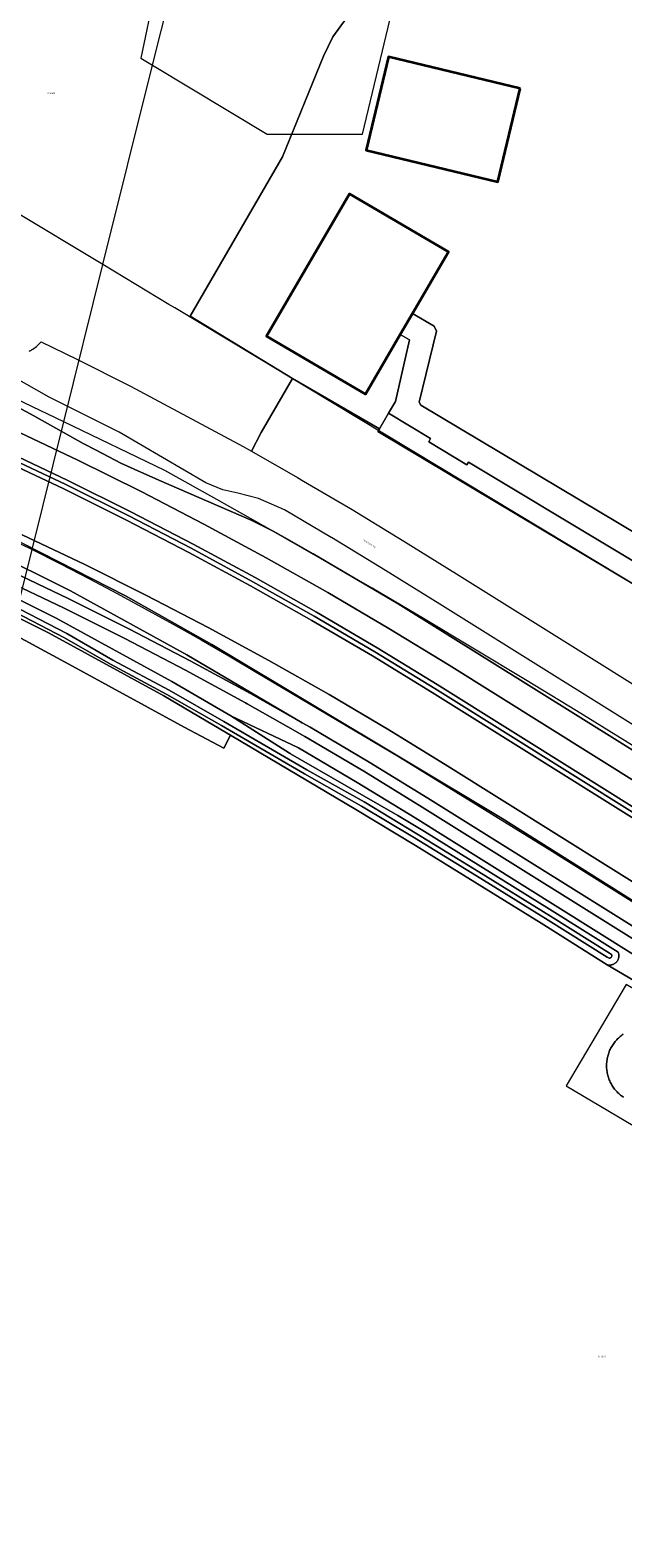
# Model space of a CAD drawing. Header units: metres. Extents: x 250001 to 257773, y 598992 to 609118.
# Tile 580 of 656: x 252521 to 252647, y 606788 to 607108. Entities that reach past the tile are written whole.
import ezdxf
from ezdxf.enums import TextEntityAlignment as Align
from ezdxf.lldxf.tags import DXFTag

# ---------------------------------------------------------------- set-up
doc = ezdxf.new("R2010")
doc.units = ezdxf.units.M
for name, color, linetype, lineweight in [('B-WE-GR-GRAS-GV', 252, 'Continuous', 13), ('B-WE-GR-GROENVOORZIENING-GV', 252, 'Continuous', 18), ('B-WE-GW-TALUD_KRUIN-G', 252, 'Continuous', 18), ('B-WE-IE-TERREINAFSCHEIDING_KUNSTMATIG_HEKWERK-G', 252, 'IE-TERREINAFSCHEIDING-KUNSTMATIG', 18), ('B-WE-KG-GRENS_PERCEEL-G', 150, 'KG-PERCEEL', 18), ('B-WE-KG-GRENS_PERCEEL-S', 150, 'Continuous', 25), ('B-WE-OG-BEBOUWING-GV', 1, 'Continuous', 35), ('B-WE-OG-TERREIN_ERF-GV', 7, 'Continuous', 18), ('B-WE-OG-TOPOGRAFIE-T18', 2, 'Continuous', 18), ('B-WE-OG-WATER-GV', 252, 'Continuous', 18), ('B-WE-OG-WATER_SLOOT-GV', 252, 'Continuous', 18), ('B-WE-VH-VERHARDING_BETONSTRAATSTEEN-GV', 252, 'Continuous', 18), ('B-WE-VH-VERHARDING_GESLOTEN-GV', 252, 'Continuous', 18), ('B-WE-VH-VERHARDING_OPEN-GV', 252, 'Continuous', 18), ('X-XX-AL-REFERENTIE-G', 7, 'Continuous', 18)]:
    doc.layers.add(name, color=color, linetype=linetype, lineweight=lineweight)
doc.styles.add('NLCS-ISO', font='NLCS-ISO.ttf')
doc.styles.add('NLCS-ISO-ANNOTATIEF-T18', font='NLCS-ISO.ttf', dxfattribs={"height": 1.8})
doc.styles.get("Standard").update_dxf_attribs({"font": 'NLCS-ISO.ttf'})
doc.linetypes.add('IE-TERREINAFSCHEIDING-KUNSTMATIG', pattern='A,4,[82,NLCS.shx,S=0.75,R=90,X=0,Y=0],4,-2', length=10)
tags = doc.linetypes.add('KG-PERCEEL', pattern='A,5.5,-2,["P",Standard,S=1.8,R=0,X=-0.5,Y=-0.9],-2,5.5,-2,[5,NLCS.SHX,S=0.75,R=0,X=0,Y=0],-2', length=19).pattern_tags.tags
tags[6] = DXFTag(74, 10)

# ---------------------------------------------------------------- blocks, each defined once
blk = doc.blocks.new('SKG-PERCEELNUMMER-SO')
at = {"style": 'NLCS-ISO', "oblique": 10, "flags": 1}
blk.add_attdef('GEMEENTECODE', text='', height=1.8, dxfattribs=at).set_placement((0, 2.6), align=Align.MIDDLE_CENTER)
at = {"style": 'NLCS-ISO', "oblique": 10}
blk.add_attdef('SECTIE', text='', height=1.8, dxfattribs=at).set_placement((-0.5, 0), align=Align.MIDDLE_RIGHT)
blk.add_attdef('PERCEELNUMMER', text='', height=1.8, dxfattribs=at).set_placement((0.5, 0), align=Align.MIDDLE_LEFT)
blk = doc.blocks.new('BS2021-132-Xref-KAD-20210617')
at = {"layer": 'B-WE-KG-GRENS_PERCEEL-G', "flags": 128}
for points in [[(252547.459, 607100.22), (252571.781, 607085.584), (252574.323, 607085.584), (252592.063, 607085.584), (252669.985, 607410.157)], [(252547.848, 607115.604), (252544.99, 607101.706), (252547.459, 607100.22)], [(252547.459, 607100.22), (252551.098, 607114.824)], [(252536.913, 607057.905), (252517.552, 607069.557), (252496.642, 607103.107)], [(252536.913, 607057.905), (252547.459, 607100.22)], [(252528.596, 607024.53), (252536.913, 607057.905)], [(252552.15, 607048.737), (252550.931, 607049.471), (252536.913, 607057.905)], [(253055.865, 606783.121), (252929.567, 606862.715), (252814.514, 606890.857), (252552.15, 607048.737)], [(252528.596, 607024.53), (252493.216, 607041.445)], [(252521.85, 606997.46), (252528.596, 607024.53)], [(253038.088, 606711.789), (253012.536, 606727.959), (252964.546, 606758.276), (252915.176, 606789.212), (252826.268, 606844.57), (252701.482, 606922.423), (252690.911, 606929.373), (252680.3, 606936.264), (252669.652, 606943.096), (252658.965, 606949.868), (252648.241, 606956.58), (252637.479, 606963.231), (252626.68, 606969.823), (252615.845, 606976.354), (252604.973, 606982.825), (252594.065, 606989.234), (252583.122, 606995.582), (252572.143, 607001.87), (252561.129, 607008.095), (252550.081, 607014.259), (252528.596, 607024.53)], [(252507.8, 607004.266), (252512.5, 607002.031), (252517.183, 606999.762), (252521.85, 606997.46)], [(252609.183, 606675.668), (252460.99, 606753.25), (252521.85, 606997.46)], [(252521.85, 606997.46), (252527.907, 606994.408), (252533.936, 606991.299), (252539.934, 606988.133), (252545.903, 606984.91), (252551.841, 606981.631), (252557.747, 606978.297), (252563.622, 606974.907), (252569.465, 606971.461)], [(252569.465, 606971.461), (252600.017, 606953.348), (252631.252, 606934.113), (252666.383, 606912.11), (252727.699, 606873.377), (252805.92, 606823.649), (253030.989, 606683.304)]]:
    blk.add_lwpolyline(points, dxfattribs=at)
blk.add_lwpolyline([(252635.304, 606883.67), (252656.829, 606870.954), (252669.544, 606892.48), (252648.019, 606905.195)], close=True, dxfattribs=at)
at = {"layer": 'B-WE-KG-GRENS_PERCEEL-S', "xscale": 0.2, "yscale": 0.2, "zscale": 0.2}
for p, values in [((252525.495, 607094.297), {'PERCEELNUMMER': '3625', 'SECTIE': 'A'}), ((252642.455, 606826.274), {'PERCEELNUMMER': '3827', 'SECTIE': 'A'})]:
    blk.add_blockref('SKG-PERCEELNUMMER-SO', p, dxfattribs=at).add_auto_attribs(values)
blk = doc.blocks.new('BS2021-132-Xref-BGT-GRIJS-20210617-aangepast')
at = {"layer": 'B-WE-GR-GRAS-GV', "flags": 128}
for points in [[(252518.012, 607022.879), (252531.58, 607016.436), (252545.034, 607009.757), (252558.369, 607002.845), (252571.581, 606995.701), (252584.667, 606988.328), (252597.621, 606980.727), (252610.442, 606972.901), (252837.082, 606831.234), (252838.679, 606830.236), (252838.74, 606830.198), (252912.037, 606784.382)], [(252915.141, 606789.215), (252818.434, 606849.511), (252599.604, 606985.95), (252581.572, 606996.572), (252575.504, 607000), (252573.093, 607001.355), (252568.367, 607003.716), (252557.277, 607008.496), (252548.799, 607012.191), (252543.527, 607014.541), (252540.732, 607015.758), (252535.498, 607018.517), (252532.743, 607019.962), (252522.224, 607025.798), (252500.088, 607037.767)], [(252515.967, 607018.533), (252529.463, 607012.125), (252542.845, 607005.483), (252556.109, 606998.608), (252569.251, 606991.503), (252582.267, 606984.169), (252595.153, 606976.609), (252607.905, 606968.826), (252835.86, 606826.338), (252837.634, 606825.229), (252909.442, 606780.343)], [(252912.037, 606784.382), (252838.74, 606830.198), (252838.679, 606830.236), (252837.082, 606831.234), (252610.442, 606972.901), (252597.621, 606980.727), (252584.667, 606988.328), (252571.581, 606995.701), (252558.369, 607002.845), (252545.034, 607009.757), (252531.58, 607016.436), (252518.012, 607022.879)], [(252519.781, 607000.601), (252533.044, 606994.272), (252546.194, 606987.713), (252559.228, 606980.925), (252572.142, 606973.912), (252584.931, 606966.673), (252597.592, 606959.213), (252610.121, 606951.533), (252829.374, 606814.483), (252830.464, 606818.174), (252853.94, 606808.873), (252868.058, 606803.133), (252870.913, 606801.752), (252837.173, 606823.158), (252835.351, 606824.297), (252835.075, 606824.47), (252606.848, 606967.129), (252594.125, 606974.894), (252581.269, 606982.436), (252568.284, 606989.752), (252555.173, 606996.841), (252541.94, 607003.7), (252528.589, 607010.327), (252515.124, 607016.72)], [(252515.124, 607016.72), (252528.589, 607010.327), (252541.94, 607003.7), (252555.173, 606996.841), (252568.284, 606989.752), (252581.269, 606982.436), (252594.125, 606974.894), (252606.848, 606967.129), (252835.075, 606824.47), (252835.351, 606824.297), (252837.173, 606823.158), (252870.913, 606801.752), (252869.706, 606801.759), (252874.422, 606799.094), (252878.693, 606796.633)], [(252908.901, 606779.502), (252837.404, 606824.193), (252835.605, 606825.318), (252607.376, 606967.978), (252594.639, 606975.752), (252581.768, 606983.303), (252568.767, 606990.628), (252555.64, 606997.725), (252542.392, 607004.592), (252529.026, 607011.226), (252515.546, 607017.627)], [(252515.546, 607017.627), (252529.026, 607011.226), (252542.392, 607004.592), (252555.64, 606997.725), (252568.767, 606990.628), (252581.768, 606983.303), (252594.639, 606975.752), (252607.376, 606967.978), (252835.605, 606825.318), (252837.404, 606824.193), (252908.901, 606779.502)], [(252909.442, 606780.343), (252837.634, 606825.229), (252835.86, 606826.338), (252607.905, 606968.826), (252595.153, 606976.609), (252582.267, 606984.169), (252569.251, 606991.503), (252556.109, 606998.608), (252542.845, 607005.483), (252529.463, 607012.125), (252515.967, 607018.533)], [(252520.332, 606998.56), (252541.702, 606987.623), (252560.016, 606977.31), (252581.798, 606964.294), (252621.71, 606940.403), (252720.027, 606878.621), (252723.407, 606876.474), (252725.723, 606875.003), (252812.371, 606819.962), (252817.891, 606817.44), (252819.898, 606816.869), (252829.309, 606814.264), (252829.374, 606814.483), (252610.121, 606951.533), (252597.592, 606959.213), (252584.931, 606966.673), (252572.142, 606973.912), (252559.228, 606980.925), (252546.194, 606987.713), (252533.044, 606994.272), (252519.781, 607000.601)], [(252516.399, 606993.351), (252529.536, 606987.082), (252542.561, 606980.586), (252555.471, 606973.862), (252568.262, 606966.915), (252579.256, 606960.694), (252554.738, 606975.141), (252530.009, 606988.664), (252512.349, 606997.471)], [(252515.447, 606991.312), (252528.549, 606985.06), (252541.539, 606978.581), (252554.415, 606971.876), (252567.171, 606964.947), (252567.547, 606964.734), (252576.175, 606959.851), (252579.805, 606957.797), (252592.311, 606950.428), (252604.688, 606942.841), (252658.285, 606909.339), (252659.473, 606911.249), (252605.88, 606944.749), (252593.471, 606952.356), (252580.93, 606959.746), (252579.256, 606960.694), (252568.262, 606966.915), (252555.471, 606973.862), (252542.561, 606980.586), (252529.536, 606987.082), (252516.399, 606993.351)], [(252509.578, 606991.589), (252527, 606982.901), (252551.546, 606969.478), (252564.044, 606962.154), (252578.429, 606955.416), (252590.895, 606948.071), (252603.23, 606940.509), (252656.832, 606907.004), (252658.285, 606909.339), (252604.688, 606942.841), (252592.311, 606950.428), (252579.805, 606957.797), (252576.175, 606959.851), (252567.547, 606964.734), (252567.171, 606964.947), (252554.415, 606971.876), (252541.539, 606978.581), (252528.549, 606985.06), (252515.447, 606991.312)], [(252500.088, 607037.767), (252522.224, 607025.798), (252532.743, 607019.962), (252535.498, 607018.517), (252540.732, 607015.758), (252543.527, 607014.541), (252548.799, 607012.191), (252557.277, 607008.496), (252568.367, 607003.716), (252573.093, 607001.355), (252575.504, 607000), (252581.572, 606996.572), (252599.604, 606985.95), (252818.434, 606849.511), (252827.122, 606846.011), (252833.491, 606843.567), (252847.572, 606839.854), (252868.491, 606834.894), (252893.349, 606828.531)], [(252882.123, 606835.873), (252844.909, 606844.952), (252838.179, 606846.674), (252832.032, 606848.763), (252825.927, 606851.217), (252819.718, 606854.159), (252813.819, 606857.491), (252721.869, 606915.054), (252608.434, 606985.844), (252596.913, 606993.007), (252585.43, 607000), (252585.366, 607000.039), (252575.478, 607005.863), (252569.926, 607008.283), (252565.587, 607009.425), (252562.348, 607010.133), (252558.729, 607011.607), (252540.391, 607022.332), (252525.478, 607029.807), (252515.503, 607035.412)], [(252763.635, 606910.753), (252768.179, 606917.929), (252768.694, 606918.742), (252768.824, 606918.948), (252767.286, 606919.866), (252595.313, 607022.497), (252595.644, 607023.069), (252577.138, 607033.716), (252570.548, 607022.272), (252568.447, 607018.303), (252578.247, 607012.747), (252579.539, 607011.986), (252589.821, 607005.933), (252599.546, 607000), (252600.816, 606999.225), (252611.974, 606992.332), (252639.501, 606975.117), (252681.685, 606948.735), (252745.775, 606908.672), (252748.089, 606907.29)], [(252712.898, 606965.223), (252711.913, 606963.66), (252724.287, 606956.232), (252726.91, 606960.6), (252767.79, 606936.057), (252762.485, 606927.222), (252614.564, 607016.027), (252614.206, 607015.432), (252606.091, 607020.303), (252606.5, 607020.984), (252597.547, 607026.359), (252595.644, 607023.069), (252595.313, 607022.497), (252767.286, 606919.866), (252768.824, 606918.948), (252770.688, 606921.892)], [(252656.832, 606907.004), (252603.23, 606940.509), (252590.895, 606948.071), (252578.429, 606955.416), (252564.044, 606962.154), (252576.562, 606954.266), (252576.713, 606954.176), (252576.767, 606954.139), (252588.591, 606947.308), (252599.533, 606941.023), (252605.192, 606937.619), (252631.764, 606921.162), (252646.329, 606912.042), (252646.37, 606911.936), (252646.407, 606911.816), (252646.437, 606911.694), (252646.459, 606911.57), (252646.473, 606911.445), (252646.479, 606911.319), (252646.477, 606911.193), (252646.468, 606911.068), (252646.45, 606910.943), (252646.424, 606910.82), (252646.391, 606910.699), (252646.35, 606910.58), (252646.301, 606910.464), (252646.245, 606910.351), (252646.183, 606910.242), (252646.113, 606910.137), (252646.037, 606910.037), (252645.954, 606909.942), (252645.866, 606909.853), (252645.772, 606909.769), (252645.673, 606909.691), (252645.57, 606909.62), (252645.462, 606909.555), (252645.35, 606909.498), (252645.235, 606909.448), (252645.116, 606909.405), (252644.996, 606909.369), (252644.873, 606909.342), (252644.749, 606909.322), (252644.624, 606909.31), (252644.498, 606909.306), (252644.372, 606909.311), (252644.247, 606909.323), (252644.123, 606909.343), (252644, 606909.371), (252654.479, 606903.222)]]:
    blk.add_lwpolyline(points, dxfattribs=at)
at = {"layer": 'B-WE-GR-GROENVOORZIENING-GV', "flags": 128}
for points in [[(252512.731, 606982.296), (252530.425, 606972.74), (252554.175, 606959.796), (252562.559, 606955.308), (252564.009, 606958.049), (252563.175, 606958.606), (252549.822, 606966.431), (252525.376, 606979.8), (252508.096, 606988.417)], [(252647.434, 606881.274), (252647.225, 606881.419), (252647.021, 606881.57), (252646.822, 606881.727), (252646.628, 606881.891), (252646.439, 606882.061), (252646.256, 606882.236), (252646.078, 606882.418), (252645.906, 606882.604), (252645.74, 606882.797), (252645.58, 606882.994), (252645.426, 606883.196), (252645.279, 606883.403), (252645.139, 606883.614), (252645.005, 606883.83), (252644.878, 606884.05), (252644.758, 606884.274), (252644.645, 606884.501), (252644.539, 606884.732), (252644.441, 606884.966), (252644.35, 606885.203), (252644.267, 606885.443), (252644.191, 606885.686), (252644.123, 606885.93), (252644.063, 606886.177), (252644.01, 606886.425), (252643.965, 606886.675), (252643.928, 606886.926), (252643.9, 606887.179), (252643.879, 606887.432), (252643.866, 606887.685), (252643.861, 606887.939), (252643.864, 606888.193), (252643.875, 606888.447), (252643.894, 606888.7), (252643.921, 606888.952), (252643.956, 606889.204), (252643.999, 606889.454), (252644.049, 606889.703), (252644.108, 606889.95), (252644.174, 606890.195), (252644.248, 606890.438), (252644.33, 606890.679), (252644.419, 606890.916), (252644.515, 606891.151), (252644.619, 606891.383), (252644.73, 606891.611), (252644.848, 606891.836), (252644.974, 606892.057), (252645.106, 606892.273), (252645.245, 606892.486), (252645.391, 606892.694), (252645.543, 606892.897), (252645.701, 606893.096), (252645.866, 606893.289), (252646.036, 606893.477), (252646.213, 606893.66), (252646.395, 606893.837), (252646.582, 606894.008), (252646.775, 606894.173), (252646.973, 606894.332), (252647.176, 606894.485), (252647.384, 606894.631)], [(252654.479, 606903.222), (252644, 606909.371), (252629.955, 606918.166), (252603.323, 606934.659), (252590.648, 606942.283), (252564.009, 606958.049), (252562.559, 606955.308), (252554.175, 606959.796), (252530.425, 606972.74), (252512.731, 606982.296)]]:
    blk.add_lwpolyline(points, dxfattribs=at)
at = {"layer": 'B-WE-GW-TALUD_KRUIN-G', "flags": 128}
for points in [[(252870.913, 606801.752), (252837.173, 606823.158), (252835.351, 606824.297), (252835.075, 606824.47), (252606.848, 606967.129), (252594.125, 606974.894), (252581.269, 606982.436), (252568.284, 606989.752), (252555.173, 606996.841), (252541.94, 607003.7), (252528.589, 607010.327), (252515.124, 607016.72)], [(252515.967, 607018.533), (252529.463, 607012.125), (252542.845, 607005.483), (252556.109, 606998.608), (252569.251, 606991.503), (252582.267, 606984.169), (252595.153, 606976.609), (252607.905, 606968.826), (252835.86, 606826.338), (252837.634, 606825.229), (252909.442, 606780.343)]]:
    blk.add_lwpolyline(points, dxfattribs=at)
at = {"layer": 'B-WE-IE-TERREINAFSCHEIDING_KUNSTMATIG_HEKWERK-G', "flags": 128}
blk.add_lwpolyline([(252723.407, 606876.474), (252720.027, 606878.621), (252621.71, 606940.403), (252581.798, 606964.294), (252560.016, 606977.31), (252541.702, 606987.623), (252520.332, 606998.56), (252517.299, 607000)], dxfattribs=at)
at = {"layer": 'B-WE-OG-BEBOUWING-GV', "flags": 128}
for points in [[(252625.54, 607095.233), (252597.589, 607101.952), (252592.835, 607082.175), (252620.786, 607075.456)], [(252602.682, 607047.54), (252610.325, 607060.626), (252589.28, 607072.918), (252571.642, 607042.719), (252592.686, 607030.427), (252600.053, 607043.041)]]:
    blk.add_lwpolyline(points, close=True, dxfattribs=at)
at = {"layer": 'B-WE-OG-TERREIN_ERF-GV', "flags": 128}
blk.add_lwpolyline([(252594.62, 607118.498), (252585.73, 607106.192), (252583.765, 607102.133), (252575.054, 607080.766), (252555.41, 607046.986), (252577.138, 607033.716), (252595.644, 607023.069), (252597.547, 607026.359), (252599.032, 607028.851), (252602.027, 607041.933), (252600.053, 607043.041), (252592.686, 607030.427), (252571.642, 607042.719), (252589.28, 607072.918), (252610.325, 607060.626), (252602.682, 607047.54), (252607.266, 607044.864), (252607.763, 607043.792), (252604.091, 607028.748), (252604.435, 607028.097), (252663.377, 606992.961), (252662.82, 606993.592)], dxfattribs=at)
blk.add_lwpolyline([(252620.786, 607075.456), (252592.835, 607082.175), (252597.589, 607101.952), (252625.54, 607095.233)], close=True, dxfattribs=at)
at = {"layer": 'B-WE-OG-WATER-GV', "flags": 128}
blk.add_lwpolyline([(252514.814, 606985.948), (252528.769, 606978.75), (252538.554, 606973.137), (252550.495, 606966.717), (252562.078, 606960.133), (252579.717, 606949.864), (252591.855, 606943.039), (252603.063, 606936.322), (252616.216, 606928.259), (252631.442, 606918.836), (252643.961, 606911.012), (252644.384, 606910.767), (252644.477, 606910.769), (252644.569, 606910.787), (252644.657, 606910.82), (252644.738, 606910.868), (252644.809, 606910.929), (252644.869, 606911.001), (252644.916, 606911.082), (252644.948, 606911.17), (252644.965, 606911.262), (252644.966, 606911.355), (252644.952, 606911.448), (252644.922, 606911.536), (252644.491, 606911.86), (252631.97, 606919.685), (252616.741, 606929.11), (252603.581, 606937.177), (252592.357, 606943.904), (252580.218, 606950.73), (252562.572, 606961.003), (252550.979, 606967.593), (252539.04, 606974.011), (252529.247, 606979.628), (252515.275, 606986.835)], dxfattribs=at)
at = {"layer": 'B-WE-OG-WATER_SLOOT-GV', "flags": 128}
for points in [[(252508.096, 606988.417), (252525.376, 606979.8), (252549.822, 606966.431), (252563.175, 606958.606), (252564.009, 606958.049), (252590.648, 606942.283), (252603.323, 606934.659), (252629.955, 606918.166), (252644, 606909.371), (252644.123, 606909.343), (252644.247, 606909.323), (252644.372, 606909.311), (252644.498, 606909.306), (252644.624, 606909.31), (252644.749, 606909.322), (252644.873, 606909.342), (252644.996, 606909.369), (252645.116, 606909.405), (252645.235, 606909.448), (252645.35, 606909.498), (252645.462, 606909.555), (252645.57, 606909.62), (252645.673, 606909.691), (252645.772, 606909.769), (252645.866, 606909.853), (252645.954, 606909.942), (252646.037, 606910.037), (252646.113, 606910.137), (252646.183, 606910.242), (252646.245, 606910.351), (252646.301, 606910.464), (252646.35, 606910.58), (252646.391, 606910.699), (252646.424, 606910.82), (252646.45, 606910.943), (252646.468, 606911.068), (252646.477, 606911.193), (252646.479, 606911.319), (252646.473, 606911.445), (252646.459, 606911.57), (252646.437, 606911.694), (252646.407, 606911.816), (252646.37, 606911.936), (252646.329, 606912.042), (252631.764, 606921.162), (252605.192, 606937.619), (252599.533, 606941.023), (252588.591, 606947.308), (252576.767, 606954.139), (252576.713, 606954.176), (252576.562, 606954.266), (252564.044, 606962.154), (252551.546, 606969.478), (252527, 606982.901), (252509.578, 606991.589)], [(252515.275, 606986.835), (252529.247, 606979.628), (252539.04, 606974.011), (252550.979, 606967.593), (252562.572, 606961.003), (252580.218, 606950.73), (252592.357, 606943.904), (252603.581, 606937.177), (252616.741, 606929.11), (252631.97, 606919.685), (252644.491, 606911.86), (252644.922, 606911.536), (252644.952, 606911.448), (252644.966, 606911.355), (252644.965, 606911.262), (252644.948, 606911.17), (252644.916, 606911.082), (252644.869, 606911.001), (252644.809, 606910.929), (252644.738, 606910.868), (252644.657, 606910.82), (252644.569, 606910.787), (252644.477, 606910.769), (252644.384, 606910.767), (252643.961, 606911.012), (252631.442, 606918.836), (252616.216, 606928.259), (252603.063, 606936.322), (252591.855, 606943.039), (252579.717, 606949.864), (252562.078, 606960.133), (252550.495, 606966.717), (252538.554, 606973.137), (252528.769, 606978.75), (252514.814, 606985.948)]]:
    blk.add_lwpolyline(points, dxfattribs=at)
at = {"layer": 'B-WE-VH-VERHARDING_BETONSTRAATSTEEN-GV', "flags": 128}
for points in [[(252710.375, 606966.426), (252680.382, 606984.42), (252675.959, 606987.074), (252675.323, 606985.985), (252664.103, 606992.528), (252663.377, 606992.961), (252604.435, 607028.097), (252604.091, 607028.748), (252607.763, 607043.792), (252607.266, 607044.864), (252602.682, 607047.54), (252600.053, 607043.041), (252602.027, 607041.933), (252599.032, 607028.851), (252597.547, 607026.359)], [(252597.547, 607026.359), (252606.5, 607020.984), (252606.091, 607020.303), (252614.206, 607015.432), (252614.564, 607016.027), (252762.485, 606927.222), (252767.79, 606936.057), (252726.91, 606960.6), (252724.287, 606956.232), (252711.913, 606963.66), (252712.898, 606965.223)]]:
    blk.add_lwpolyline(points, dxfattribs=at)
at = {"layer": 'B-WE-VH-VERHARDING_GESLOTEN-GV', "flags": 128}
for points in [[(252878.693, 606796.633), (252874.422, 606799.094), (252869.706, 606801.759), (252865.777, 606803.626), (252861.346, 606805.313), (252860.264, 606805.638), (252855.72, 606807.002), (252840.213, 606811.004), (252829.309, 606814.264), (252819.898, 606816.869), (252817.891, 606817.44), (252812.371, 606819.962), (252725.723, 606875.003), (252723.407, 606876.474), (252720.027, 606878.621), (252621.71, 606940.403), (252581.798, 606964.294), (252560.016, 606977.31), (252541.702, 606987.623), (252520.332, 606998.56)], [(252512.349, 606997.471), (252530.009, 606988.664), (252554.738, 606975.141), (252579.256, 606960.694), (252580.93, 606959.746), (252593.471, 606952.356), (252605.88, 606944.749), (252659.473, 606911.249)], [(252647.384, 606894.631), (252647.176, 606894.485), (252646.973, 606894.332), (252646.775, 606894.173), (252646.582, 606894.008), (252646.395, 606893.837), (252646.213, 606893.66), (252646.036, 606893.477), (252645.866, 606893.289), (252645.701, 606893.096), (252645.543, 606892.897), (252645.391, 606892.694), (252645.245, 606892.486), (252645.106, 606892.273), (252644.974, 606892.057), (252644.848, 606891.836), (252644.73, 606891.611), (252644.619, 606891.383), (252644.515, 606891.151), (252644.419, 606890.916), (252644.33, 606890.679), (252644.248, 606890.438), (252644.174, 606890.195), (252644.108, 606889.95), (252644.049, 606889.703), (252643.999, 606889.454), (252643.956, 606889.204), (252643.921, 606888.952), (252643.894, 606888.7), (252643.875, 606888.447), (252643.864, 606888.193), (252643.861, 606887.939), (252643.866, 606887.685), (252643.879, 606887.432), (252643.9, 606887.179), (252643.928, 606886.926), (252643.965, 606886.675), (252644.01, 606886.425), (252644.063, 606886.177), (252644.123, 606885.93), (252644.191, 606885.686), (252644.267, 606885.443), (252644.35, 606885.203), (252644.441, 606884.966), (252644.539, 606884.732), (252644.645, 606884.501), (252644.758, 606884.274), (252644.878, 606884.05), (252645.005, 606883.83), (252645.139, 606883.614), (252645.279, 606883.403), (252645.426, 606883.196), (252645.58, 606882.994), (252645.74, 606882.797), (252645.906, 606882.604), (252646.078, 606882.418), (252646.256, 606882.236), (252646.439, 606882.061), (252646.628, 606881.891), (252646.822, 606881.727), (252647.021, 606881.57), (252647.225, 606881.419), (252647.434, 606881.274)]]:
    blk.add_lwpolyline(points, dxfattribs=at)
at = {"layer": 'B-WE-VH-VERHARDING_OPEN-GV', "flags": 128}
blk.add_lwpolyline([(252521.215, 607039.541), (252521.497, 607039.67), (252521.773, 607039.814), (252522.041, 607039.972), (252522.3, 607040.143), (252522.55, 607040.328), (252522.791, 607040.524), (252523.021, 607040.733), (252523.811, 607041.498), (252531.4, 607037.857), (252542.734, 607032.086), (252554.816, 607025.711), (252566.717, 607019.284), (252568.447, 607018.303), (252570.548, 607022.272), (252577.138, 607033.716), (252555.41, 607046.986), (252575.054, 607080.766), (252583.765, 607102.133), (252585.73, 607106.192), (252594.62, 607118.498)], dxfattribs=at)
at = {"layer": 'B-WE-OG-TOPOGRAFIE-T18', "style": 'NLCS-ISO-ANNOTATIEF-T18'}
blk.add_text('Synergieweg', height=0.36, rotation=328.1, dxfattribs=at).set_placement((252593.462, 606998.704), align=Align.MIDDLE)

msp = doc.modelspace()

# ---------------------------------------------------------------- block references
at = {"layer": 'X-XX-AL-REFERENTIE-G'}
for name in ['BS2021-132-Xref-BGT-GRIJS-20210617-aangepast', 'BS2021-132-Xref-KAD-20210617']:
    msp.add_blockref(name, (0, 0), dxfattribs=at)

doc.saveas('drawing.dxf')
